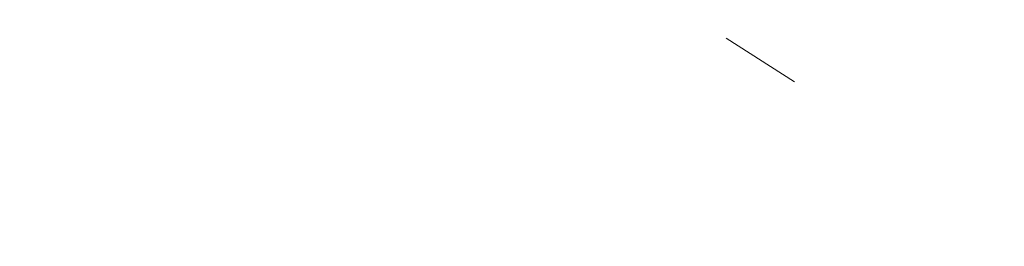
# Model space of a CAD drawing. Header units: millimetres. Extents: x 786 to 42540, y -7760 to 3796.
# Tile 272 of 656: x 42115 to 42277, y -5675 to -5638. Entities that reach past the tile are written whole.
import ezdxf

# ---------------------------------------------------------------- set-up
doc = ezdxf.new("R2010")
doc.units = ezdxf.units.MM
doc.layers.add('A-FLOR-PATT', color=7, linetype='Continuous', lineweight=25)

msp = doc.modelspace()

# ---------------------------------------------------------------- hatches: boundary and pattern name
at = {"layer": 'A-FLOR-PATT', "lineweight": 5}
h = msp.add_hatch(dxfattribs=at)
h.set_pattern_fill('FP_10', color=256, style=0, pattern_type=2)
h.set_pattern_definition([(50, (48694.2, -5700), (291.494, -25.502), [30.48, -335.28]), (355, (48694.2, -5700), (-56.389, 305.691), [24.384, -268.224]), (100.451, (48718.5, -5702.12), (235.108, 280.1865), [25.904, -284.944]), (46.184, (48694.2, -5618.72), (433.727, -67.268), [45.72, -502.92]), (96.636, (48730.35, -5624.33), (379.844, 395.885), [38.856, -427.416]), (351.184, (48694.2, -5618.7), (379.848, 395.881), [36.576, -402.336]), (21, (48734.85, -5639.04), (242.583, -163.624), [30.48, -335.28]), (326, (48734.85, -5639.04), (98.883, 294.701), [24.384, -268.224]), (71.451, (48755.06, -5652.68), (341.467, 131.074), [25.904, -284.944]), (37.5, (48694.21, -5700), (4.9419, 135.2883), [13.411, -251.562, 13.411, -258.877, -269.24]), (37.5, (48694.21, -5700), (4.9419, 135.2883), [-537.261, 13.411, -255.829]), (7.5, (48694.21, -5700), (106.9117, 160.289), [13.411, -141.834, 13.411, -245.466, -102.616]), (7.5, (48694.21, -5700), (106.9117, 160.289), [-414.122, 13.411, -89.205]), (327.5, (48603.58, -5700), (216.9455, -9.1662), [13.411, -88.189, 13.411, -303.581, -420.624]), (327.5, (48603.58, -5700), (216.9455, -9.1662), [-418.592, 13.411, -407.213]), (317.5, (48562.94, -5700), (237.007, 40.6827), [13.411, -118.669, 13.411, -197.104, -298.704]), (317.5, (48562.94, -5700), (237.007, 40.6827), [-342.595, 13.411, -285.293])])
h.paths.add_polyline_path([(37322.61, -5746), (42440.27, -5746), (42440.27, -5617), (37240.27, -5617), (37240.27, -5746)])

doc.saveas('drawing.dxf')
